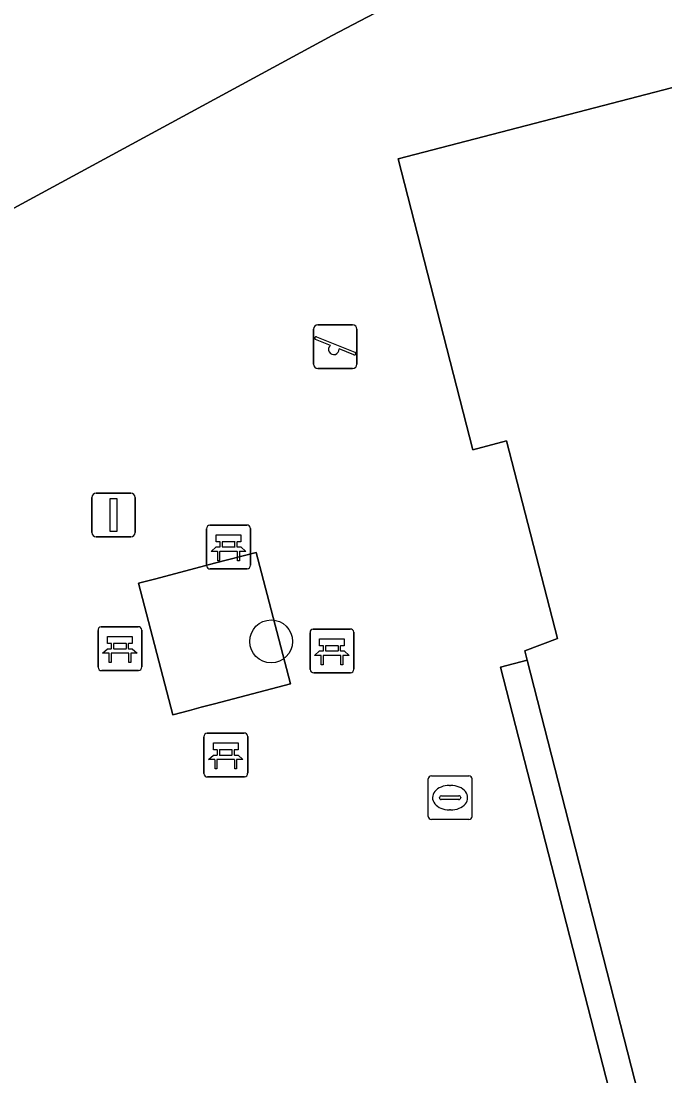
# Model space of a CAD drawing. Extents: x 163008 to 163854, y 382777 to 383982.
# Drawn here: x 163495.08 to 163509.78, y 383571.89 to 383595.95 of the extents above; entities that cross this region are included whole.
import ezdxf

# ---------------------------------------------------------------- set-up
doc = ezdxf.new("R2010")
doc.units = 0
for name, color, linetype in [('IMGEO_Bank', 7, 'Continuous'), ('IMGEO_Boom', 7, 'Continuous'), ('IMGEO_Groenvoorziening', 7, 'Continuous'), ('IMGEO_Hek', 7, 'Continuous'), ('IMGEO_Lichtmast', 7, 'Continuous'), ('IMGEO_Pand', 7, 'Continuous'), ('IMGEO_Rioolput', 7, 'Continuous'), ('IMGEO_Speelvoorziening', 7, 'Continuous'), ('IMGEO_Voetpad_open', 7, 'Continuous')]:
    doc.layers.add(name, color=color, linetype=linetype)

msp = doc.modelspace()

# ---------------------------------------------------------------- linework, layer by layer
at = {"layer": 'IMGEO_Bank'}
for p, q in [((163499.318, 383583.528), (163499.318, 383584.369)), ((163499.318, 383584.369), (163499.318, 383583.528)), ((163499.393, 383584.453), (163500.234, 383584.453)), ((163500.234, 383584.453), (163499.393, 383584.453)), ((163500.318, 383584.378), (163500.318, 383583.537)), ((163500.318, 383583.537), (163500.318, 383584.378)), ((163500.015, 383583.851), (163499.622, 383583.851)), ((163499.627, 383583.959), (163499.627, 383584.065)), ((163499.671, 383584.065), (163499.671, 383583.959)), ((163499.959, 383584.071), (163499.677, 383584.071)), ((163499.677, 383583.953), (163499.959, 383583.953)), ((163499.965, 383583.959), (163499.965, 383584.065)), ((163500.009, 383584.065), (163500.009, 383583.959)), ((163500.243, 383583.453), (163499.402, 383583.453)), ((163499.402, 383583.453), (163500.243, 383583.453)), ((163496.838, 383581.208), (163496.838, 383582.049)), ((163496.838, 383582.049), (163496.838, 383581.208)), ((163496.913, 383582.133), (163497.754, 383582.133)), ((163497.754, 383582.133), (163496.913, 383582.133)), ((163497.838, 383582.058), (163497.838, 383581.217)), ((163497.838, 383581.217), (163497.838, 383582.058)), ((163501.678, 383581.157), (163501.678, 383581.998)), ((163501.678, 383581.998), (163501.678, 383581.157)), ((163501.753, 383582.082), (163502.594, 383582.082)), ((163502.594, 383582.082), (163501.753, 383582.082)), ((163502.678, 383582.007), (163502.678, 383581.166)), ((163502.678, 383581.166), (163502.678, 383582.007)), ((163497.147, 383581.639), (163497.147, 383581.745)), ((163497.191, 383581.745), (163497.191, 383581.639)), ((163497.479, 383581.751), (163497.197, 383581.751)), ((163497.485, 383581.639), (163497.485, 383581.745)), ((163497.529, 383581.745), (163497.529, 383581.639)), ((163501.987, 383581.588), (163501.987, 383581.694)), ((163502.031, 383581.694), (163502.031, 383581.588)), ((163502.319, 383581.7), (163502.037, 383581.7)), ((163502.325, 383581.588), (163502.325, 383581.694)), ((163502.369, 383581.694), (163502.369, 383581.588)), ((163497.535, 383581.531), (163497.142, 383581.531)), ((163497.197, 383581.633), (163497.479, 383581.633)), ((163502.375, 383581.48), (163501.982, 383581.48)), ((163502.037, 383581.582), (163502.319, 383581.582)), ((163497.763, 383581.133), (163496.922, 383581.133)), ((163496.922, 383581.133), (163497.763, 383581.133)), ((163502.603, 383581.082), (163501.762, 383581.082)), ((163501.762, 383581.082), (163502.603, 383581.082)), ((163499.255, 383578.782), (163499.255, 383579.623)), ((163499.255, 383579.623), (163499.255, 383578.782)), ((163499.33, 383579.707), (163500.171, 383579.707)), ((163500.171, 383579.707), (163499.33, 383579.707)), ((163500.255, 383579.632), (163500.255, 383578.791)), ((163500.255, 383578.791), (163500.255, 383579.632)), ((163499.564, 383579.213), (163499.564, 383579.319)), ((163499.608, 383579.319), (163499.608, 383579.213)), ((163499.896, 383579.325), (163499.614, 383579.325)), ((163499.902, 383579.213), (163499.902, 383579.319)), ((163499.946, 383579.319), (163499.946, 383579.213)), ((163499.952, 383579.105), (163499.559, 383579.105)), ((163499.614, 383579.207), (163499.896, 383579.207)), ((163500.18, 383578.707), (163499.339, 383578.707)), ((163499.339, 383578.707), (163500.18, 383578.707))]:
    msp.add_line(p, q, dxfattribs=at)
for points in [[(163499.621, 383584.071), (163499.535, 383584.071), (163499.535, 383584.232), (163500.098, 383584.232), (163500.098, 383584.071), (163500.015, 383584.071)], [(163499.565, 383583.851), (163499.423, 383583.851), (163499.535, 383583.953), (163499.621, 383583.953)], [(163500.015, 383583.953), (163500.098, 383583.953), (163500.21, 383583.851), (163500.071, 383583.851)], [(163499.615, 383583.844), (163499.615, 383583.637), (163499.572, 383583.637), (163499.572, 383583.844)], [(163500.065, 383583.844), (163500.065, 383583.637), (163500.021, 383583.637), (163500.021, 383583.844)], [(163497.141, 383581.751), (163497.055, 383581.751), (163497.055, 383581.912), (163497.618, 383581.912), (163497.618, 383581.751), (163497.535, 383581.751)], [(163501.981, 383581.7), (163501.895, 383581.7), (163501.895, 383581.861), (163502.458, 383581.861), (163502.458, 383581.7), (163502.375, 383581.7)], [(163497.085, 383581.531), (163496.943, 383581.531), (163497.055, 383581.633), (163497.141, 383581.633)], [(163497.135, 383581.524), (163497.135, 383581.317), (163497.092, 383581.317), (163497.092, 383581.524)], [(163497.535, 383581.633), (163497.618, 383581.633), (163497.73, 383581.531), (163497.591, 383581.531)], [(163497.585, 383581.524), (163497.585, 383581.317), (163497.541, 383581.317), (163497.541, 383581.524)], [(163501.925, 383581.48), (163501.783, 383581.48), (163501.895, 383581.582), (163501.981, 383581.582)], [(163501.975, 383581.473), (163501.975, 383581.266), (163501.932, 383581.266), (163501.932, 383581.473)], [(163502.375, 383581.582), (163502.458, 383581.582), (163502.57, 383581.48), (163502.431, 383581.48)], [(163502.425, 383581.473), (163502.425, 383581.266), (163502.381, 383581.266), (163502.381, 383581.473)], [(163499.558, 383579.325), (163499.472, 383579.325), (163499.472, 383579.486), (163500.035, 383579.486), (163500.035, 383579.325), (163499.952, 383579.325)], [(163499.502, 383579.105), (163499.36, 383579.105), (163499.472, 383579.207), (163499.558, 383579.207)], [(163499.552, 383579.098), (163499.552, 383578.891), (163499.509, 383578.891), (163499.509, 383579.098)], [(163499.952, 383579.207), (163500.035, 383579.207), (163500.147, 383579.105), (163500.008, 383579.105)], [(163500.002, 383579.098), (163500.002, 383578.891), (163499.958, 383578.891), (163499.958, 383579.098)]]:
    msp.add_lwpolyline(points, dxfattribs=at)
for centre, radius, start, end in [((163499.396, 383584.375), 0.0779, 92.4484, 184.2845), ((163499.396, 383584.375), 0.0779, 92.4484, 184.2845), ((163500.24, 383584.375), 0.0779, 2.4484, 94.2845), ((163500.24, 383584.375), 0.0779, 2.4484, 94.2845), ((163499.565, 383583.844), 0.00671, 2.8957, 87.1043), ((163499.622, 383583.844), 0.00671, 92.8957, 177.1043), ((163499.62, 383584.064), 0.00671, 2.8957, 87.1043), ((163499.62, 383583.96), 0.00671, 272.8957, 357.1043), ((163499.677, 383584.064), 0.00671, 92.8957, 177.1043), ((163499.677, 383583.96), 0.00671, 182.8957, 267.1043), ((163499.959, 383584.064), 0.00671, 2.8957, 87.1043), ((163499.959, 383583.96), 0.00671, 272.8957, 357.1043), ((163500.016, 383584.064), 0.00671, 92.8957, 177.1043), ((163500.016, 383583.96), 0.00671, 182.8957, 267.1043), ((163500.014, 383583.844), 0.00671, 2.8957, 87.1043), ((163500.071, 383583.844), 0.00671, 92.8957, 177.1043), ((163499.396, 383583.531), 0.0779, 182.4484, 274.2845), ((163499.396, 383583.531), 0.0779, 182.4484, 274.2845), ((163500.24, 383583.531), 0.0779, 272.4484, 4.2845), ((163500.24, 383583.531), 0.0779, 272.4484, 4.2845), ((163496.916, 383582.055), 0.0779, 92.4484, 184.2845), ((163496.916, 383582.055), 0.0779, 92.4484, 184.2845), ((163497.76, 383582.055), 0.0779, 2.4484, 94.2845), ((163497.76, 383582.055), 0.0779, 2.4484, 94.2845), ((163501.756, 383582.004), 0.0779, 92.4484, 184.2845), ((163501.756, 383582.004), 0.0779, 92.4484, 184.2845), ((163502.6, 383582.004), 0.0779, 2.4484, 94.2845), ((163502.6, 383582.004), 0.0779, 2.4484, 94.2845), ((163497.14, 383581.744), 0.00671, 2.8957, 87.1043), ((163497.197, 383581.744), 0.00671, 92.8957, 177.1043), ((163497.479, 383581.744), 0.00671, 2.8957, 87.1043), ((163497.536, 383581.744), 0.00671, 92.8957, 177.1043), ((163501.98, 383581.693), 0.00671, 2.8957, 87.1043), ((163502.037, 383581.693), 0.00671, 92.8957, 177.1043), ((163502.319, 383581.693), 0.00671, 2.8957, 87.1043), ((163502.376, 383581.693), 0.00671, 92.8957, 177.1043), ((163497.085, 383581.524), 0.00671, 2.8957, 87.1043), ((163497.142, 383581.524), 0.00671, 92.8957, 177.1043), ((163497.14, 383581.64), 0.00671, 272.8957, 357.1043), ((163497.197, 383581.64), 0.00671, 182.8957, 267.1043), ((163497.479, 383581.64), 0.00671, 272.8957, 357.1043), ((163497.536, 383581.64), 0.00671, 182.8957, 267.1043), ((163497.534, 383581.524), 0.00671, 2.8957, 87.1043), ((163497.591, 383581.524), 0.00671, 92.8957, 177.1043), ((163501.925, 383581.473), 0.00671, 2.8957, 87.1043), ((163501.982, 383581.473), 0.00671, 92.8957, 177.1043), ((163501.98, 383581.589), 0.00671, 272.8957, 357.1043), ((163502.037, 383581.589), 0.00671, 182.8957, 267.1043), ((163502.319, 383581.589), 0.00671, 272.8957, 357.1043), ((163502.376, 383581.589), 0.00671, 182.8957, 267.1043), ((163502.374, 383581.473), 0.00671, 2.8957, 87.1043), ((163502.431, 383581.473), 0.00671, 92.8957, 177.1043), ((163496.916, 383581.211), 0.0779, 182.4484, 274.2845), ((163496.916, 383581.211), 0.0779, 182.4484, 274.2845), ((163497.76, 383581.211), 0.0779, 272.4484, 4.2845), ((163497.76, 383581.211), 0.0779, 272.4484, 4.2845), ((163501.756, 383581.16), 0.0779, 182.4484, 274.2845), ((163501.756, 383581.16), 0.0779, 182.4484, 274.2845), ((163502.6, 383581.16), 0.0779, 272.4484, 4.2845), ((163502.6, 383581.16), 0.0779, 272.4484, 4.2845), ((163499.333, 383579.629), 0.0779, 92.4484, 184.2845), ((163499.333, 383579.629), 0.0779, 92.4484, 184.2845), ((163500.177, 383579.629), 0.0779, 2.4484, 94.2845), ((163500.177, 383579.629), 0.0779, 2.4484, 94.2845), ((163499.557, 383579.318), 0.00671, 2.8957, 87.1043), ((163499.614, 383579.318), 0.00671, 92.8957, 177.1043), ((163499.896, 383579.318), 0.00671, 2.8957, 87.1043), ((163499.953, 383579.318), 0.00671, 92.8957, 177.1043), ((163499.502, 383579.098), 0.00671, 2.8957, 87.1043), ((163499.559, 383579.098), 0.00671, 92.8957, 177.1043), ((163499.557, 383579.214), 0.00671, 272.8957, 357.1043), ((163499.614, 383579.214), 0.00671, 182.8957, 267.1043), ((163499.896, 383579.214), 0.00671, 272.8957, 357.1043), ((163499.953, 383579.214), 0.00671, 182.8957, 267.1043), ((163499.951, 383579.098), 0.00671, 2.8957, 87.1043), ((163500.008, 383579.098), 0.00671, 92.8957, 177.1043), ((163499.333, 383578.785), 0.0779, 182.4484, 274.2845), ((163499.333, 383578.785), 0.0779, 182.4484, 274.2845), ((163500.177, 383578.785), 0.0779, 272.4484, 4.2845), ((163500.177, 383578.785), 0.0779, 272.4484, 4.2845)]:
    msp.add_arc(centre, radius, start, end, dxfattribs=at)
at = {"layer": 'IMGEO_Boom'}
msp.add_circle((163500.79, 383581.8), 0.489, dxfattribs=at)
at = {"layer": 'IMGEO_Groenvoorziening'}
msp.add_lwpolyline([(163500.447, 383583.83), (163499.499, 383583.581), (163498.155, 383583.228), (163497.763, 383583.125), (163498.55, 383580.127), (163498.929, 383580.226), (163499.192, 383580.295), (163499.499, 383580.376), (163501.234, 383580.832), (163500.57, 383583.365)], close=True, dxfattribs=at)
at = {"layer": 'IMGEO_Hek'}
for points in [[(163502.183, 383595.625), (163516.226, 383602.973)], [(163493.744, 383591.049), (163502.183, 383595.625)]]:
    msp.add_lwpolyline(points, dxfattribs=at)
at = {"layer": 'IMGEO_Lichtmast'}
for p, q in [((163496.699, 383584.283), (163496.699, 383585.083)), ((163496.699, 383585.083), (163496.699, 383584.283)), ((163496.799, 383585.183), (163497.589, 383585.183)), ((163497.589, 383585.183), (163496.799, 383585.183)), ((163497.689, 383585.083), (163497.689, 383584.283)), ((163497.689, 383584.283), (163497.689, 383585.083)), ((163497.589, 383584.183), (163496.799, 383584.183)), ((163496.799, 383584.183), (163497.589, 383584.183))]:
    msp.add_line(p, q, dxfattribs=at)
msp.add_lwpolyline([(163497.119, 383585.058), (163497.269, 383585.058), (163497.269, 383584.308), (163497.119, 383584.308), (163497.119, 383585.058)], dxfattribs=at)
for centre, start, end in [((163496.799, 383585.083), 90, 180), ((163496.799, 383585.083), 90, 180), ((163497.589, 383585.083), 0, 90), ((163497.589, 383585.083), 360, 90), ((163496.799, 383584.283), 180, 270), ((163496.799, 383584.283), 180, 270), ((163497.589, 383584.283), 270, 0), ((163497.589, 383584.283), 270, 0)]:
    msp.add_arc(centre, 0.1, start, end, dxfattribs=at)
at = {"layer": 'IMGEO_Pand'}
msp.add_lwpolyline([(163537.366, 383584.104), (163535.313, 383590.961), (163532.755, 383597.603), (163532.008, 383597.315), (163531.124, 383599.374), (163531.855, 383599.696), (163530.858, 383601.795), (163528.712, 383606.31), (163528.62, 383606.504), (163518.075, 383600.967), (163517.489, 383600.66), (163517.417, 383600.622), (163516.911, 383600.361), (163516.99, 383600.191), (163519.011, 383595.942), (163515.797, 383595.09), (163515.584, 383595.896), (163503.693, 383592.807), (163505.398, 383586.171), (163506.164, 383586.376), (163507.326, 383581.863), (163506.581, 383581.585), (163506.636, 383581.369), (163509.719, 383569.345)], dxfattribs=at)
at = {"layer": 'IMGEO_Rioolput'}
for p, q in [((163504.375, 383577.808), (163504.375, 383578.66)), ((163504.45, 383578.734), (163505.302, 383578.734)), ((163505.376, 383578.66), (163505.376, 383577.808)), ((163504.863, 383578.514), (163504.888, 383578.514)), ((163504.634, 383578.228), (163504.634, 383578.24)), ((163505.072, 383578.191), (163504.674, 383578.191)), ((163504.677, 383578.277), (163505.075, 383578.277)), ((163505.118, 383578.24), (163505.118, 383578.228)), ((163504.886, 383577.954), (163504.861, 383577.954)), ((163505.302, 383577.734), (163504.45, 383577.734))]:
    msp.add_line(p, q, dxfattribs=at)
for points in [[(163504.375, 383577.808), (163504.375, 383578.66)], [(163504.45, 383578.734), (163505.302, 383578.734)], [(163505.376, 383578.66), (163505.376, 383577.808)], [(163505.302, 383577.734), (163504.45, 383577.734)]]:
    msp.add_lwpolyline(points, dxfattribs=at)
for centre, radius, start, end in [((163504.452, 383578.658), 0.0765, 91.552, 178.448), ((163504.452, 383578.658), 0.0765, 91.552, 178.448), ((163505.3, 383578.658), 0.0765, 1.552, 88.448), ((163505.3, 383578.658), 0.0765, 1.552, 88.448), ((163504.674, 383578.237), 0.0403, 85.8775, 175.7526), ((163504.671, 383578.227), 0.0366, 178.938, 274.7102), ((163505.075, 383578.234), 0.043, 264.8664, 352.4533), ((163505.079, 383578.239), 0.0386, 1.7309, 96.639), ((163504.452, 383577.81), 0.0765, 181.552, 268.448), ((163504.452, 383577.81), 0.0765, 181.552, 268.448), ((163505.3, 383577.81), 0.0765, 271.552, 358.448), ((163505.3, 383577.81), 0.0765, 271.552, 358.448)]:
    msp.add_arc(centre, radius, start, end, dxfattribs=at)
for centre, major_axis, ratio, start_param, end_param in [((163504.862, 383578.234), (-0.387, 0.002), 0.722429, 4.712389, 7.853982), ((163504.887, 383578.234), (-0.39, 0.002), 0.717154, 1.570796, 4.712389)]:
    msp.add_ellipse(centre, major_axis=major_axis, ratio=ratio, start_param=start_param, end_param=end_param, dxfattribs=at)
at = {"layer": 'IMGEO_Speelvoorziening'}
for p, q in [((163501.76, 383588.123), (163501.76, 383588.923)), ((163501.76, 383588.923), (163501.76, 383588.123)), ((163501.86, 383589.023), (163502.65, 383589.023)), ((163502.65, 383589.023), (163501.86, 383589.023)), ((163502.75, 383588.923), (163502.75, 383588.123)), ((163502.75, 383588.123), (163502.75, 383588.923)), ((163502.143, 383588.551), (163501.804, 383588.688)), ((163501.829, 383588.748), (163502.705, 383588.395)), ((163502.681, 383588.335), (163502.341, 383588.472)), ((163502.65, 383588.023), (163501.86, 383588.023)), ((163501.86, 383588.023), (163502.65, 383588.023))]:
    msp.add_line(p, q, dxfattribs=at)
for centre, radius, start, end in [((163501.86, 383588.923), 0.1, 90, 180), ((163501.86, 383588.923), 0.1, 90, 180), ((163502.65, 383588.923), 0.1, 0, 90), ((163502.65, 383588.923), 0.1, 360, 90), ((163501.817, 383588.718), 0.0327, 68.078, 248.078), ((163502.222, 383588.461), 0.12, 130.9928, 5.1632), ((163502.693, 383588.365), 0.0327, 248.078, 68.078), ((163501.86, 383588.123), 0.1, 180, 270), ((163501.86, 383588.123), 0.1, 180, 270), ((163502.65, 383588.123), 0.1, 270, 0), ((163502.65, 383588.123), 0.1, 270, 0)]:
    msp.add_arc(centre, radius, start, end, dxfattribs=at)
at = {"layer": 'IMGEO_Voetpad_open'}
for points in [[(163474.824, 383581.222), (163476.288, 383582.075), (163482.256, 383585.184), (163484.853, 383586.589), (163493.744, 383591.049), (163502.183, 383595.625), (163516.226, 383602.973), (163529.922, 383610.418), (163534.324, 383612.811), (163534.692, 383613.011), (163536.02, 383613.7), (163536.37, 383613.881), (163544.838, 383618.349), (163574.482, 383633.9), (163578.714, 383636.107), (163584.249, 383637.806)], [(163506.027, 383581.213), (163506.636, 383581.369), (163506.581, 383581.585), (163507.326, 383581.863), (163506.164, 383586.376), (163505.398, 383586.171), (163503.693, 383592.807), (163515.584, 383595.896), (163515.797, 383595.09), (163519.011, 383595.942), (163516.99, 383600.191), (163510.812, 383596.937), (163510.72, 383597.092), (163516.911, 383600.361), (163517.417, 383600.622), (163517.489, 383600.66), (163517.049, 383601.465), (163516.226, 383602.973), (163502.183, 383595.625), (163493.744, 383591.049), (163493.487, 383587.506)], [(163509.113, 383569.202), (163506.027, 383581.213)]]:
    msp.add_lwpolyline(points, dxfattribs=at)
for points in [[(163500.447, 383583.83), (163500.57, 383583.365), (163501.234, 383580.832), (163499.499, 383580.376), (163499.192, 383580.295), (163498.929, 383580.226), (163498.55, 383580.127), (163497.763, 383583.125), (163498.155, 383583.228), (163499.499, 383583.581)], [(163506.027, 383581.213), (163509.113, 383569.202), (163509.719, 383569.345), (163506.636, 383581.369)]]:
    msp.add_lwpolyline(points, close=True, dxfattribs=at)

doc.saveas('drawing.dxf')
